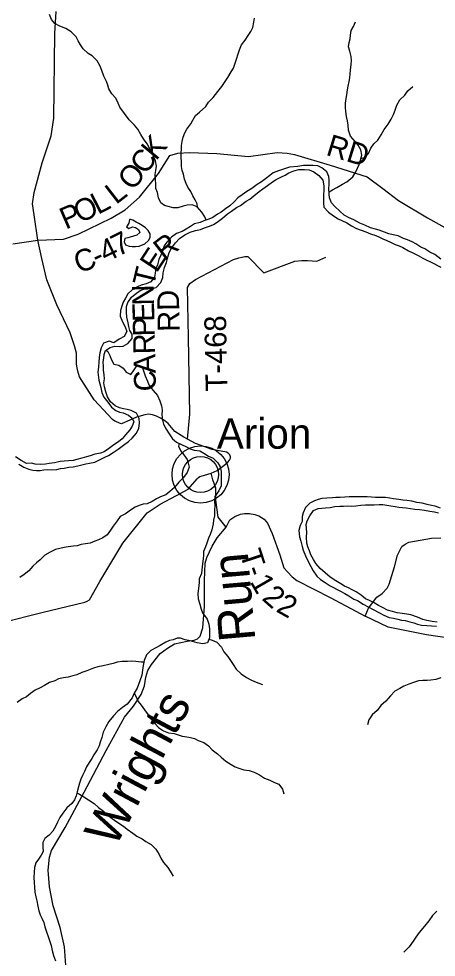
# Model space of a CAD drawing. Extents: x 1624196 to 2029251, y 146837 to 440034.
# Drawn here: x 1793997 to 1799754, y 302092 to 315024 of the extents above; entities that cross this region are included whole.
import ezdxf

# ---------------------------------------------------------------- set-up
doc = ezdxf.new("R2010")
doc.units = 0
for name, color, linetype in [('GM_X_County_Road', 7, 'Continuous'), ('GM_X_County_Road_Text', 7, 'Continuous'), ('GM_X_Minor_Lake', 7, 'Continuous'), ('GM_X_Minor_River', 7, 'Continuous'), ('GM_X_Minor_River_Text', 7, 'Continuous'), ('GM_X_Township_Road', 7, 'Continuous'), ('GM_X_Township_Road_Text', 7, 'Continuous'), ('GM_X_Unincorporated', 7, 'Continuous'), ('GM_X_Unincorporated_Location', 7, 'Continuous'), ('GM_X_Unincorporated_Text', 7, 'Continuous')]:
    doc.layers.add(name, color=color, linetype=linetype)

msp = doc.modelspace()

# ---------------------------------------------------------------- linework, layer by layer
at = {"layer": 'GM_X_County_Road'}
for points in [[(1794259, 311974), (1794209, 312321), (1794185, 312474), (1794208, 312632), (1794319, 313039), (1794446, 313412), (1794480, 313653), (1794496, 314820), (1794512, 315126)], [(1794259, 311974), (1794616, 311989), (1794817, 312056), (1795271, 312275), (1795465, 312392), (1795663, 312568), (1795925, 312892), (1796081, 313139), (1796189, 313174), (1796352, 313182), (1796727, 313168), (1797163, 313128), (1797561, 313182), (1797699, 313174), (1797799, 313156), (1798293, 313005), (1798801, 312845), (1799016, 312683), (1799234, 312520), (1799635, 312279), (1800027, 312062)], [(1793769, 306704), (1794315, 306844), (1794910, 306985), (1794941, 306998), (1794974, 307019), (1795115, 307270), (1795433, 307799), (1795769, 308217), (1795945, 308335), (1796171, 308454), (1796335, 308544), (1796456, 308684), (1796477, 308702), (1796494, 308715), (1796512, 308720), (1796648, 308762), (1796735, 308801), (1796825, 308866), (1796880, 308913), (1796901, 308942), (1796915, 308969), (1796918, 308987), (1796909, 309014), (1796885, 309040), (1796863, 309051), (1796666, 309087), (1796436, 309173), (1796326, 309230), (1796272, 309258), (1796148, 309335), (1796059, 309447), (1796013, 309483), (1795950, 309522), (1795898, 309546), (1795839, 309565), (1795785, 309574), (1795734, 309568), (1795620, 309533), (1795530, 309492), (1795421, 309446), (1795412, 309444), (1795399, 309447), (1795384, 309452), (1795334, 309474), (1795324, 309480), (1795288, 309501), (1795038, 309774), (1794834, 310089), (1794810, 310169), (1794804, 310213), (1794794, 310266), (1794791, 310416), (1794764, 310515), (1794707, 310697), (1794523, 311080), (1794385, 311425), (1794313, 311721), (1794259, 311974)], [(1793915, 311924), (1794259, 311974)]]:
    msp.add_lwpolyline(points, dxfattribs=at)
at = {"layer": 'GM_X_Minor_Lake'}
for points in [[(1795539, 312256), (1795524, 312258), (1795516, 312206), (1795483, 312156), (1795516, 312136), (1795564, 312158), (1795606, 312147), (1795648, 312119), (1795666, 312081), (1795627, 312041), (1795581, 312027), (1795531, 312013), (1795501, 312007), (1795461, 311996), (1795450, 311951), (1795470, 311907), (1795518, 311889), (1795562, 311887), (1795607, 311886), (1795655, 311890), (1795737, 311924)], [(1795737, 311924), (1795786, 311970), (1795810, 312010), (1795808, 312062), (1795782, 312106), (1795743, 312141), (1795699, 312175), (1795654, 312203), (1795614, 312222), (1795572, 312250), (1795539, 312256)]]:
    msp.add_lwpolyline(points, dxfattribs=at)
at = {"layer": 'GM_X_Minor_River'}
for points in [[(1796582, 312250), (1796564, 312294), (1796522, 312360), (1796457, 312433), (1796386, 312459), (1796318, 312454), (1796266, 312442), (1796192, 312420), (1796125, 312419), (1796059, 312437), (1796007, 312450), (1795955, 312488), (1795923, 312558), (1795908, 312631), (1795888, 312687), (1795885, 312739), (1795883, 312812), (1795879, 312878), (1795888, 312932), (1795896, 312992), (1795881, 313068), (1795859, 313119), (1795839, 313169), (1795803, 313233), (1795768, 313300), (1795716, 313370), (1795680, 313431), (1795639, 313503), (1795595, 313556), (1795521, 313633), (1795453, 313717), (1795392, 313804), (1795366, 313862), (1795336, 313931), (1795281, 313991), (1795237, 314058), (1795227, 314110), (1795209, 314160), (1795172, 314231), (1795144, 314311), (1795118, 314373), (1795077, 314444), (1795007, 314513), (1794955, 314547), (1794883, 314612), (1794849, 314664), (1794818, 314720), (1794788, 314777), (1794720, 314845), (1794644, 314888), (1794564, 314921), (1794494, 314961), (1794450, 315016), (1794421, 315082)], [(1796460, 312429), (1796457, 312475), (1796431, 312531), (1796399, 312586), (1796368, 312642), (1796330, 312704), (1796304, 312755), (1796284, 312815), (1796269, 312881), (1796249, 312932), (1796239, 312990), (1796240, 313058), (1796236, 313108), (1796237, 313177), (1796239, 313227), (1796243, 313277), (1796252, 313333), (1796262, 313393), (1796285, 313453), (1796315, 313505), (1796368, 313575), (1796398, 313627), (1796433, 313689), (1796491, 313735), (1796576, 313813), (1796615, 313873), (1796679, 313937), (1796742, 314023), (1796799, 314090), (1796843, 314158), (1796878, 314214), (1796924, 314292), (1796957, 314344), (1796981, 314414), (1797000, 314469), (1797024, 314539), (1797039, 314597), (1797069, 314667), (1797120, 314731), (1797162, 314795), (1797197, 314849), (1797223, 314905), (1797240, 314979), (1797248, 315031)], [(1798275, 312640), (1798325, 312668), (1798385, 312698), (1798460, 312746), (1798520, 312778), (1798603, 312845), (1798644, 312915), (1798666, 312965), (1798690, 313017), (1798707, 313074), (1798729, 313146), (1798716, 313216), (1798678, 313282), (1798636, 313335), (1798572, 313407), (1798545, 313488), (1798537, 313560), (1798528, 313620), (1798516, 313679), (1798506, 313747), (1798503, 313801), (1798503, 313861), (1798510, 313924), (1798522, 313978), (1798530, 314044), (1798541, 314096), (1798551, 314158), (1798564, 314210), (1798568, 314266), (1798570, 314317), (1798579, 314393), (1798583, 314447), (1798582, 314503), (1798562, 314578), (1798544, 314636), (1798555, 314696), (1798565, 314746), (1798572, 314800), (1798582, 314862), (1798614, 314916), (1798639, 314984)], [(1798715, 313099), (1798775, 313115), (1798820, 313169), (1798854, 313239), (1798893, 313299), (1798947, 313353), (1798996, 313423), (1799035, 313499), (1799091, 313571), (1799132, 313643), (1799165, 313707), (1799185, 313763), (1799210, 313835), (1799250, 313905), (1799319, 313973), (1799361, 314031), (1799430, 314093)], [(1799598, 311852), (1799542, 311876), (1799474, 311921), (1799420, 311949), (1799356, 311976), (1799300, 311998), (1799228, 312031), (1799160, 312045), (1799100, 312062), (1799038, 312084), (1798967, 312113), (1798915, 312125), (1798847, 312143), (1798771, 312180), (1798701, 312209), (1798619, 312255), (1798553, 312282), (1798485, 312318), (1798423, 312375), (1798355, 312439), (1798310, 312490), (1798284, 312556), (1798276, 312606), (1798273, 312679), (1798277, 312747), (1798279, 312801), (1798274, 312851), (1798244, 312916), (1798178, 312970), (1798122, 312999), (1798054, 313003), (1797986, 313002), (1797922, 313002), (1797843, 312990), (1797731, 312979), (1797660, 312955), (1797580, 312930), (1797507, 312900), (1797457, 312866), (1797400, 312818), (1797346, 312779), (1797286, 312739), (1797213, 312687), (1797144, 312645), (1797076, 312598), (1797019, 312556), (1796969, 312502), (1796908, 312448), (1796848, 312404), (1796789, 312357), (1796737, 312331), (1796674, 312285), (1796618, 312261), (1796550, 312240), (1796497, 312216), (1796419, 312198), (1796364, 312160), (1796306, 312127), (1796248, 312095), (1796171, 312067), (1796105, 312015), (1796040, 311946), (1796001, 311894), (1795985, 311836), (1795958, 311765), (1795930, 311707), (1795909, 311633), (1795885, 311581), (1795879, 311519), (1795868, 311465), (1795816, 311399), (1795753, 311373), (1795687, 311354), (1795634, 311330), (1795562, 311290), (1795503, 311232), (1795467, 311176), (1795438, 311120), (1795414, 311052), (1795401, 311002), (1795395, 310928), (1795429, 310849), (1795466, 310779), (1795488, 310715), (1795449, 310645), (1795381, 310611), (1795310, 310559), (1795242, 310582), (1795166, 310556), (1795135, 310488), (1795117, 310420), (1795104, 310358), (1795100, 310296), (1795095, 310221), (1795087, 310153), (1795102, 310045), (1795116, 309992), (1795130, 309942), (1795143, 309872), (1795171, 309809), (1795223, 309739)], [(1795164, 310233), (1795160, 310295), (1795172, 310347), (1795175, 310397), (1795191, 310452), (1795256, 310495), (1795324, 310511), (1795384, 310507), (1795438, 310512), (1795501, 310548), (1795562, 310616), (1795560, 310680), (1795530, 310730), (1795516, 310785), (1795507, 310835), (1795489, 310913), (1795482, 310982), (1795482, 311058), (1795503, 311116), (1795553, 311188), (1795604, 311230), (1795672, 311280), (1795723, 311297), (1795779, 311301), (1795841, 311309), (1795891, 311322), (1795958, 311388), (1795985, 311458), (1795989, 311522), (1796005, 311595), (1796036, 311667), (1796051, 311737), (1796073, 311805), (1796104, 311863), (1796158, 311935), (1796213, 311995), (1796285, 312048), (1796360, 312082), (1796432, 312106), (1796501, 312119), (1796557, 312143), (1796627, 312165), (1796680, 312189), (1796734, 312222), (1796805, 312276), (1796875, 312334), (1796930, 312374), (1797000, 312423), (1797053, 312453), (1797133, 312509), (1797184, 312539), (1797238, 312585), (1797313, 312642), (1797363, 312680), (1797426, 312726), (1797497, 312776), (1797547, 312810), (1797619, 312847), (1797672, 312871), (1797722, 312903), (1797791, 312931), (1797861, 312946), (1797937, 312946), (1798001, 312941), (1798065, 312913), (1798135, 312864), (1798191, 312798), (1798205, 312721), (1798204, 312665), (1798200, 312593), (1798200, 312541), (1798201, 312481), (1798203, 312428), (1798267, 312358), (1798338, 312307), (1798402, 312267), (1798452, 312244), (1798520, 312210), (1798584, 312171), (1798652, 312133), (1798781, 312088), (1798847, 312059), (1798919, 312039), (1798969, 312016), (1799019, 311992), (1799071, 311970), (1799125, 311945), (1799189, 311915), (1799241, 311894), (1799295, 311870), (1799369, 311827), (1799441, 311795), (1799505, 311762), (1799569, 311726), (1799623, 311699), (1799685, 311669), (1799817, 311602)], [(1799816, 311712), (1799732, 311777), (1799666, 311809), (1799598, 311852)], [(1795199, 310457), (1795227, 310439), (1795253, 310385), (1795273, 310333), (1795308, 310266), (1795376, 310252), (1795438, 310211), (1795476, 310155), (1795544, 310120), (1795577, 310174), (1795625, 310240), (1795697, 310228), (1795723, 310161), (1795739, 310103), (1795772, 310031), (1795792, 309980), (1795848, 309900), (1795910, 309835), (1795941, 309759), (1795967, 309690), (1795975, 309634), (1795972, 309564), (1795978, 309492), (1795995, 309437), (1796031, 309371), (1796073, 309304), (1796115, 309236), (1796170, 309189), (1796240, 309157), (1796308, 309124), (1796360, 309098), (1796415, 309080), (1796495, 309069), (1796551, 309039), (1796613, 308996), (1796679, 308970), (1796743, 308905), (1796774, 308851), (1796790, 308786), (1796789, 308586), (1796756, 308518), (1796701, 308442), (1796697, 308367), (1796699, 308317), (1796698, 308253), (1796696, 308175), (1796683, 308117), (1796679, 308062), (1796658, 307980), (1796638, 307918), (1796615, 307866), (1796591, 307800), (1796570, 307748), (1796546, 307682), (1796544, 307632), (1796541, 307580), (1796531, 307511), (1796522, 307429), (1796516, 307379), (1796485, 307305), (1796483, 307255), (1796474, 307175), (1796468, 307104), (1796469, 307032), (1796495, 306956), (1796513, 306889), (1796532, 306839), (1796594, 306752), (1796620, 306682), (1796627, 306618), (1796625, 306554), (1796626, 306491), (1796600, 306423), (1796534, 306412), (1796459, 306424), (1796359, 306453), (1796293, 306467), (1796229, 306488), (1796179, 306488), (1796124, 306466), (1796074, 306457), (1796024, 306433), (1795947, 306389), (1795885, 306355), (1795818, 306320), (1795758, 306260), (1795725, 306180), (1795711, 306112), (1795702, 306049), (1795692, 305981), (1795665, 305901), (1795628, 305801), (1795590, 305731), (1795561, 305665), (1795492, 305581), (1795428, 305531), (1795357, 305478), (1795305, 305420), (1795238, 305342), (1795197, 305268), (1795159, 305192)], [(1793997, 308885), (1794067, 308847), (1794135, 308818), (1794191, 308804), (1794241, 308798), (1794291, 308799), (1794341, 308807), (1794394, 308813), (1794450, 308808), (1794524, 308814), (1794574, 308826), (1794625, 308833), (1794689, 308843), (1794745, 308851), (1794813, 308864), (1794866, 308876), (1794920, 308890), (1794974, 308900), (1795045, 308913), (1795111, 308945), (1795184, 308983), (1795234, 309008), (1795298, 309048), (1795367, 309092), (1795440, 309148), (1795510, 309199), (1795563, 309247), (1795619, 309315), (1795652, 309383), (1795664, 309451), (1795657, 309516), (1795621, 309588), (1795545, 309625), (1795493, 309639), (1795443, 309649), (1795385, 309664), (1795325, 309690), (1795261, 309745), (1795219, 309815), (1795199, 309882), (1795180, 309952), (1795172, 310008), (1795177, 310064), (1795173, 310116), (1795167, 310183), (1795164, 310233)], [(1795223, 309739), (1795274, 309672), (1795334, 309628), (1795386, 309605), (1795438, 309595), (1795508, 309563), (1795560, 309522), (1795582, 309472), (1795560, 309410), (1795529, 309358), (1795469, 309290), (1795422, 309234), (1795372, 309192), (1795307, 309152), (1795236, 309097), (1795176, 309055), (1795126, 309037), (1795045, 309022), (1794983, 309002), (1794933, 308986), (1794866, 308968), (1794798, 308951), (1794748, 308939), (1794683, 308931), (1794623, 308926), (1794569, 308922), (1794491, 308906), (1794418, 308895), (1794364, 308885), (1794296, 308882), (1794223, 308886), (1794173, 308898), (1794105, 308897), (1794031, 308935), (1793953, 308986)], [(1796208, 309172), (1796198, 309135), (1796230, 309065), (1796274, 309014), (1796317, 308950), (1796335, 308899), (1796347, 308845), (1796320, 308773), (1796268, 308701), (1796205, 308637), (1796146, 308565), (1796082, 308510), (1796023, 308466), (1795953, 308436), (1795896, 308410), (1795836, 308373), (1795769, 308341), (1795711, 308333), (1795657, 308315), (1795601, 308296), (1795550, 308264), (1795469, 308200), (1795397, 308166), (1795352, 308107), (1795300, 308033), (1795263, 307975), (1795217, 307911), (1795156, 307873), (1795098, 307845), (1795045, 307825), (1794983, 307800), (1794919, 307788), (1794859, 307780), (1794804, 307759), (1794752, 307755), (1794680, 307745), (1794625, 307736), (1794563, 307726), (1794505, 307710), (1794428, 307673), (1794358, 307633), (1794293, 307569), (1794241, 307525), (1794190, 307479), (1794134, 307415), (1794073, 307364), (1794011, 307326)], [(1799813, 308282), (1799739, 308307), (1799689, 308317), (1799627, 308332), (1799559, 308348), (1799487, 308359), (1799419, 308377), (1799350, 308386), (1799294, 308390), (1799240, 308398), (1799164, 308411), (1799114, 308419), (1799052, 308428), (1798917, 308428), (1798859, 308433), (1798803, 308435), (1798749, 308437), (1798614, 308438), (1798552, 308435), (1798492, 308433), (1798430, 308429), (1798371, 308428), (1798321, 308424), (1798247, 308418), (1798176, 308413), (1798126, 308399), (1798076, 308383), (1798009, 308347), (1797953, 308288), (1797918, 308216), (1797906, 308165), (1797907, 308097), (1797879, 308041), (1797858, 307971), (1797870, 307887), (1797886, 307824), (1797903, 307752), (1797919, 307702), (1797949, 307623), (1797988, 307547), (1798026, 307476), (1798058, 307418), (1798105, 307345), (1798159, 307297), (1798221, 307254), (1798291, 307208), (1798423, 307141), (1798493, 307104), (1798547, 307070), (1798619, 307027), (1798669, 307007), (1798745, 306958), (1798817, 306922), (1798883, 306885), (1798961, 306843), (1799033, 306804), (1799105, 306774), (1799163, 306765), (1799225, 306751), (1799275, 306738), (1799326, 306734), (1799388, 306716), (1799444, 306701), (1799496, 306683), (1799550, 306669), (1799624, 306662), (1799690, 306660), (1799759, 306653)], [(1799767, 306711), (1799697, 306718), (1799625, 306730), (1799569, 306745), (1799493, 306779), (1799404, 306812), (1799348, 306818), (1799286, 306829), (1799216, 306839), (1799152, 306854), (1799082, 306876), (1799014, 306911), (1798958, 306937), (1798896, 306975), (1798834, 307008), (1798780, 307032), (1798718, 307083), (1798650, 307125), (1798594, 307156), (1798544, 307182), (1798490, 307207), (1798436, 307237), (1798370, 307280), (1798292, 307330), (1798222, 307391), (1798154, 307450), (1798092, 307516), (1798059, 307573), (1798023, 307639), (1798005, 307691), (1797985, 307746), (1797970, 307796), (1797966, 307880), (1797967, 307948), (1797961, 308053), (1797974, 308105), (1798010, 308175), (1798063, 308247), (1798125, 308277), (1798226, 308284), (1798290, 308288), (1798356, 308305), (1798425, 308309), (1798475, 308309), (1798529, 308312), (1798591, 308308), (1798646, 308314), (1798712, 308321), (1798778, 308325), (1798900, 308324), (1798967, 308330), (1799017, 308329), (1799129, 308313), (1799185, 308302), (1799237, 308294), (1799288, 308290), (1799338, 308287), (1799400, 308275), (1799458, 308265), (1799524, 308260), (1799592, 308252), (1799665, 308241), (1799731, 308231), (1799783, 308216)], [(1796619, 306473), (1796662, 306463), (1796728, 306433), (1796792, 306364), (1796826, 306300), (1796878, 306237), (1796917, 306181), (1796953, 306124), (1796997, 306060), (1797065, 305999), (1797135, 305948), (1797195, 305914), (1797247, 305890), (1797307, 305869), (1797357, 305851)], [(1795720, 306156), (1795683, 306158), (1795611, 306166), (1795546, 306171), (1795496, 306169), (1795424, 306167), (1795352, 306158), (1795297, 306140), (1795237, 306126), (1795161, 306109), (1795088, 306095), (1795026, 306074), (1794935, 306040), (1794865, 306014), (1794797, 305985), (1794744, 305969), (1794676, 305951), (1794614, 305942), (1794545, 305926), (1794495, 305902), (1794419, 305876), (1794354, 305837), (1794294, 305805), (1794225, 305773), (1794159, 305726), (1794102, 305680), (1794044, 305652), (1793975, 305600)], [(1799818, 305940), (1799746, 305921), (1799679, 305911), (1799629, 305907), (1799569, 305906), (1799509, 305900), (1799453, 305882), (1799376, 305857), (1799306, 305829), (1799253, 305797), (1799183, 305760), (1799124, 305692), (1799059, 305622), (1798991, 305562), (1798938, 305494), (1798869, 305430), (1798825, 305362), (1798806, 305294)], [(1795590, 305731), (1795608, 305699), (1795643, 305618), (1795683, 305566), (1795731, 305501), (1795782, 305431), (1795838, 305360), (1795878, 305308), (1795926, 305257), (1795994, 305211), (1796064, 305186), (1796142, 305174), (1796194, 305157), (1796252, 305137), (1796316, 305127), (1796367, 305118), (1796419, 305104), (1796473, 305079), (1796551, 305051), (1796613, 305006), (1796664, 304948), (1796736, 304893), (1796788, 304847), (1796852, 304794), (1796924, 304750), (1796982, 304715), (1797032, 304695), (1797100, 304672), (1797172, 304664), (1797241, 304643), (1797315, 304607), (1797387, 304560), (1797461, 304532), (1797525, 304501), (1797583, 304475), (1797634, 304408), (1797654, 304342)], [(1795159, 305192), (1795142, 305120), (1795120, 305057), (1795107, 305005), (1795077, 304951), (1795032, 304883), (1795004, 304831), (1794967, 304777), (1794933, 304715), (1794904, 304653), (1794876, 304595), (1794853, 304545), (1794833, 304489), (1794821, 304439), (1794804, 304373), (1794790, 304315), (1794765, 304263), (1794727, 304211), (1794660, 304151), (1794603, 304079), (1794563, 304017), (1794532, 303955), (1794504, 303895), (1794469, 303831), (1794415, 303775), (1794356, 303728), (1794330, 303671), (1794327, 303607), (1794333, 303547), (1794307, 303497), (1794270, 303443), (1794234, 303391), (1794215, 303327), (1794211, 303263), (1794206, 303189), (1794210, 303120), (1794215, 303056), (1794219, 302990), (1794231, 302926), (1794246, 302871), (1794262, 302795), (1794275, 302729), (1794293, 302678), (1794317, 302628), (1794341, 302572), (1794358, 302509), (1794378, 302443), (1794404, 302379), (1794419, 302324), (1794445, 302252), (1794457, 302186), (1794474, 302117), (1794504, 302041)], [(1794800, 304356), (1794836, 304339), (1794892, 304304), (1794960, 304262), (1795038, 304209), (1795096, 304155), (1795164, 304104), (1795235, 304039), (1795315, 303981), (1795379, 303940), (1795441, 303898), (1795493, 303857), (1795571, 303801), (1795623, 303762), (1795697, 303722), (1795751, 303687), (1795825, 303644), (1795889, 303580), (1795932, 303509), (1795958, 303455), (1795992, 303395), (1796052, 303328), (1796087, 303278), (1796127, 303207)], [(1799763, 302726), (1799704, 302666), (1799650, 302594), (1799591, 302520), (1799518, 302432), (1799470, 302370), (1799437, 302312), (1799380, 302237)], [(1799380, 302237), (1799306, 302163)]]:
    msp.add_lwpolyline(points, dxfattribs=at)
at = {"layer": 'GM_X_Township_Road'}
for points in [[(1796336, 310631), (1796336, 310631), (1796322, 311320), (1796358, 311375), (1796434, 311433), (1796956, 311706), (1797033, 311731), (1797075, 311740)], [(1797075, 311740), (1797076, 311741), (1797113, 311749), (1797155, 311746), (1797376, 311521), (1797805, 311684), (1797901, 311691), (1797980, 311692), (1798106, 311683), (1798233, 311737)], [(1796326, 309230), (1796357, 309576), (1796336, 310631)], [(1794645, 301980), (1794627, 302235), (1794570, 302502), (1794470, 302802), (1794420, 303061), (1794401, 303291), (1794419, 303473), (1794449, 303563), (1794635, 303878), (1794898, 304367), (1795200, 304941), (1795453, 305401), (1795578, 305553), (1795685, 305713), (1795730, 305832), (1795747, 305953), (1795775, 306041), (1795826, 306128), (1795949, 306278), (1796046, 306353), (1796143, 306410), (1796319, 306448), (1796414, 306463), (1796460, 306481), (1796498, 306515), (1796533, 306631), (1796560, 306925), (1796560, 307282), (1796568, 307520), (1796589, 307598), (1796664, 307758), (1796732, 307869), (1796859, 308020), (1796747, 308156), (1796715, 308389), (1796713, 308558), (1796674, 308670), (1796648, 308762)], [(1796859, 308020), (1796908, 308118), (1796976, 308164), (1797056, 308199), (1797109, 308207), (1797179, 308207), (1797252, 308194), (1797306, 308176), (1797381, 308127), (1797428, 308075), (1797489, 307929), (1797597, 307636), (1797653, 307458), (1797701, 307402), (1797768, 307336), (1797833, 307285), (1798300, 307045), (1798775, 306791)], [(1800557, 306397), (1799620, 306536), (1799092, 306641), (1798775, 306791), (1798820, 306904), (1798936, 307055), (1799009, 307106), (1799075, 307176), (1799105, 307232), (1799179, 307470), (1799220, 307631), (1799279, 307750), (1799324, 307785), (1799375, 307811), (1799688, 307865), (1799818, 307869)]]:
    msp.add_lwpolyline(points, dxfattribs=at)
at = {"layer": 'GM_X_Unincorporated'}
for radius in [393, 249]:
    msp.add_circle((1796504, 308744), radius, dxfattribs=at)
at = {"layer": 'GM_X_Unincorporated_Location'}
msp.add_line((1796504, 308744), (1796504, 308744), dxfattribs=at)

# ---------------------------------------------------------------- texts
at = {"layer": 'GM_X_County_Road_Text'}
for s, rotation, p in [('K', 50.2, (1795889, 313059)), ('RD', 342.9697, (1798220, 313151)), ('C', 54.2326, (1795749, 312863)), ('O', 50.2403, (1795566, 312643)), ('L', 37.8782, (1795338, 312456)), ('L', 27.4718, (1795089, 312320)), ('P', 23.4057, (1794644, 312116)), ('O', 25.5751, (1794841, 312201)), ('7', 26.5813, (1795365, 311743)), ('4', 25.6739, (1795194, 311661)), ('C', 20.4793, (1794824, 311511)), ('-', 25.1251, (1795079, 311607))]:
    msp.add_text(s, height=300, rotation=rotation, dxfattribs=at).set_placement(p)
at = {"layer": 'GM_X_Minor_River_Text'}
for s, rotation, p in [('Run', 94.9995, (1797261, 306462)), ('Wrights', 62.0014, (1795324, 303586))]:
    msp.add_text(s, height=500, rotation=rotation, dxfattribs=at).set_placement(p)
at = {"layer": 'GM_X_Township_Road_Text'}
for s, rotation, p in [('R', 37.7887, (1796003, 311681)), ('E', 56.7771, (1795898, 311513)), ('T', 76.1644, (1795855, 311319)), ('N', 91.2845, (1795863, 311076)), ('RD', 90.9891, (1796215, 310713)), ('E', 91.2815, (1795868, 310852)), ('T-468', 91.1282, (1796875, 309891)), ('P', 91.2874, (1795872, 310649)), ('R', 91.2841, (1795878, 310403)), ('A', 91.2823, (1795884, 310139)), ('C', 91.2842, (1795889, 309893)), ('T', 288.3143, (1797040, 307657)), ('-', 289.3619, (1797112, 307438)), ('1', 299.9794, (1797178, 307267)), ('2', 318.4343, (1797337, 307026)), ('2', 330.7723, (1797532, 306862))]:
    msp.add_text(s, height=300, rotation=rotation, dxfattribs=at).set_placement(p)
at = {"layer": 'GM_X_Unincorporated_Text'}
msp.add_text('Arion', height=417, rotation=0, dxfattribs=at).set_placement((1796729, 309100))

doc.saveas('drawing.dxf')
